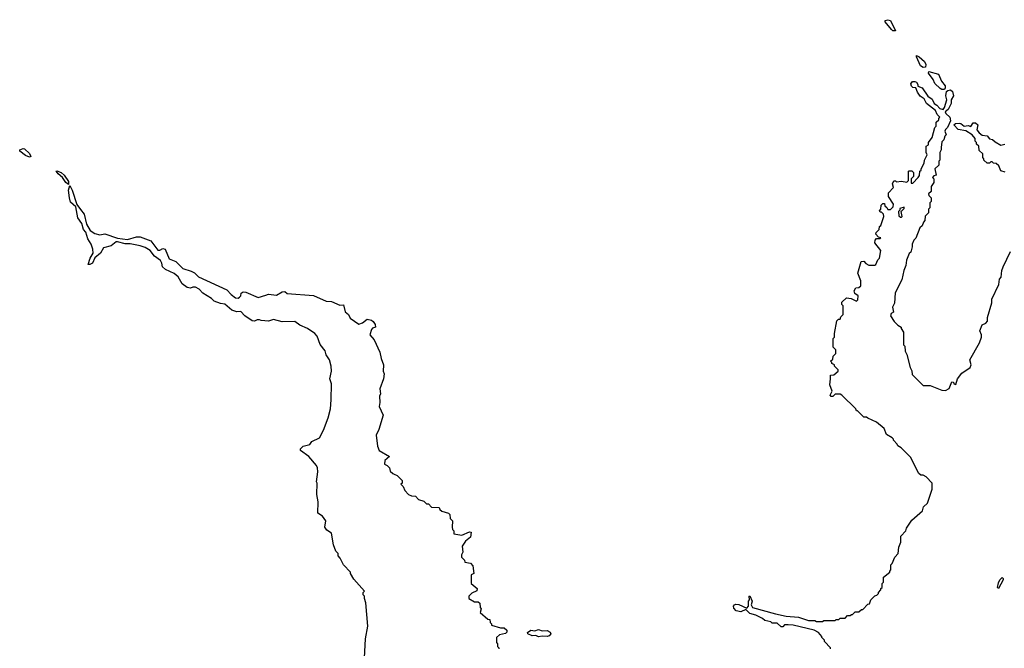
# Model space of a CAD drawing. Extents: x 2386423 to 2568864, y 578392 to 761999.
# Tile 416 of 454: x 2493786 to 2501622, y 723660 to 728661. Entities that reach past the tile are written whole.
import ezdxf

# ---------------------------------------------------------------- set-up
doc = ezdxf.new("R2010")
doc.units = 0

msp = doc.modelspace()

# ---------------------------------------------------------------- linework, layer by layer
at = {"layer": '0CON05XD'}
for points in [[(2500755, 728572.5), (2500735, 728574), (2500723.1, 728583.1), (2500673.3, 728645), (2500673.3, 728655), (2500695, 728661.4), (2500715.8, 728655), (2500755, 728572.5)], [(2500975, 728281.2), (2500954.2, 728294.2), (2500922.5, 728365), (2500923.8, 728376.2), (2500945, 728366.2), (2500987.9, 728327.9), (2500998.8, 728305), (2500995, 728282.5), (2500975, 728281.2)], [(2501125, 728106.2), (2501112.7, 728112.7), (2501068.8, 728155), (2501056.2, 728185), (2501020, 728235), (2501021.7, 728248.3), (2501097.1, 728227.1), (2501122.6, 728172.6), (2501152, 728135), (2501152, 728118), (2501145, 728106.7), (2501125, 728106.2)], [(2499586.2, 724033.8), (2499593.3, 724045), (2499592.5, 724075), (2499597, 724077), (2499616.7, 724035), (2499607.5, 724005), (2499617.5, 723985), (2499800, 723935), (2499885, 723916.7), (2499985, 723907.5), (2500065, 723882.5), (2500115, 723880), (2500127, 723873), (2500175, 723872.5), (2500185, 723880), (2500275, 723880), (2500285, 723890), (2500305, 723890), (2500315, 723900), (2500355, 723900), (2500375, 723920), (2500395, 723920), (2500405, 723930), (2500415, 723930), (2500435, 723950), (2500465, 723950), (2500485, 723970), (2500495, 723970), (2500535, 724010), (2500550, 724015), (2500560, 724045), (2500591.7, 724078.3), (2500608.3, 724081.7), (2500620, 724095), (2500620, 724105), (2500640, 724125), (2500640, 724135), (2500650, 724145), (2500650, 724175), (2500660, 724185), (2500660, 724225), (2500710, 724265), (2500710, 724275), (2500720, 724285), (2500720, 724325), (2500730, 724335), (2500750, 724385), (2500777.5, 724415), (2500782.5, 724465), (2500797.5, 724505), (2500798.3, 724551.7), (2500837.5, 724595), (2500843, 724617), (2500885, 724680), (2500970, 724755), (2500980, 724785), (2501010, 724815), (2501047.5, 724925), (2501047.5, 724975), (2501000, 725025), (2500977, 725037), (2500958.3, 725038.3), (2500940.7, 725050.7), (2500875, 725180), (2500800, 725255), (2500775, 725270), (2500770, 725285), (2500740, 725315), (2500740, 725325), (2500730, 725335), (2500685, 725360), (2500665, 725410), (2500605, 725460), (2500535, 725490), (2500525, 725500), (2500505, 725500), (2500455, 725550), (2500445, 725550), (2500440, 725565), (2500330, 725675), (2500315, 725682.5), (2500275, 725682.5), (2500256.1, 725663.9), (2500245, 725662.5), (2500236.7, 725675), (2500251.2, 725705), (2500232.5, 725755), (2500240, 725805), (2500237.5, 725832.5), (2500265, 725836.7), (2500300, 725865), (2500300, 725875), (2500270, 725905), (2500270, 725915), (2500250, 725925), (2500250, 725935), (2500240, 725945), (2500258.3, 725961.7), (2500260, 725985), (2500280, 726005), (2500280, 726035), (2500260, 726055), (2500260, 726125), (2500270, 726135), (2500270, 726165), (2500290, 726265), (2500301.7, 726278.3), (2500315, 726280), (2500321.7, 726298.3), (2500340, 726315), (2500340, 726385), (2500330, 726395), (2500330, 726415), (2500365, 726448), (2500404.2, 726444.2), (2500445, 726422.5), (2500457, 726433), (2500460, 726465), (2500431.7, 726481.7), (2500427.5, 726505), (2500441.7, 726528.3), (2500465, 726530), (2500480, 726545), (2500480, 726585), (2500457.5, 726645), (2500481.7, 726738.3), (2500505, 726740), (2500520.7, 726720.7), (2500545, 726707.5), (2500591.7, 726708.3), (2500600, 726715), (2500615, 726750), (2500630, 726765), (2500640, 726825), (2500592.5, 726885), (2500593, 726907), (2500605, 726920), (2500635, 726920), (2500640, 726925), (2500621.7, 726931.7), (2500600, 726955), (2500601.7, 726968.3), (2500627, 726993), (2500630, 727015), (2500640, 727025), (2500662.5, 727095), (2500660, 727115), (2500645, 727130), (2500635, 727130), (2500630, 727145), (2500640, 727155), (2500643, 727187), (2500655, 727200), (2500668.3, 727198.3), (2500671.7, 727181.7), (2500688.3, 727168.3), (2500695, 727150), (2500715, 727150), (2500738.3, 727171.7), (2500740, 727195), (2500700, 727255), (2500700, 727285), (2500740, 727325), (2500732.5, 727355), (2500741.7, 727378.3), (2500755, 727380), (2500765, 727372.5), (2500803, 727377), (2500845, 727370), (2500858.3, 727381.7), (2500860, 727455), (2500865, 727460), (2500885, 727460), (2500900, 727445), (2500900, 727415), (2500880, 727395), (2500881.7, 727361.7), (2500895, 727360), (2500937.5, 727405), (2500947, 727423), (2500950, 727455), (2500960, 727465), (2500960, 727475), (2500985, 727520), (2500987.5, 727545), (2501007.5, 727585), (2501000, 727605), (2501000, 727655), (2501020, 727665), (2501020, 727685), (2501047, 727723), (2501070, 727805), (2501080, 727815), (2501080, 727845), (2501100, 727865), (2501100, 727875), (2501110, 727885), (2501087.5, 727907.5), (2501075, 727940), (2501003.6, 727993.6), (2500985, 728032.5), (2500953.6, 728053.6), (2500930, 728085), (2500918.3, 728118.3), (2500895, 728122.5), (2500883.6, 728133.6), (2500878.3, 728151.7), (2500891.2, 728168.8), (2500910.7, 728170.7), (2500923.9, 728163.9), (2500933.3, 728145), (2500932.5, 728132.5), (2500968, 728118), (2501013.6, 728053.6), (2501048.8, 728028.8), (2501063.6, 727993.6), (2501085, 727982.5), (2501110, 727955), (2501135, 727947.5), (2501146.4, 727963.6), (2501163.3, 728025), (2501156.4, 728056.4), (2501160.8, 728089.2), (2501171.4, 728098.6), (2501195, 728104), (2501210.8, 728090.8), (2501216.7, 728055), (2501200, 728025), (2501200, 727995), (2501175, 727946.7), (2501152.5, 727927.5), (2501156.7, 727915), (2501188, 727885), (2501193, 727857), (2501170, 727805), (2501153, 727787), (2501150, 727775), (2501160, 727745), (2501150, 727735), (2501140, 727705), (2501125, 727690), (2501120, 727645), (2501120, 727625), (2501110, 727605), (2501110, 727545), (2501100, 727535), (2501100, 727505), (2501070, 727475), (2501080, 727425), (2501061.7, 727418.3), (2501050, 727405), (2501060, 727395), (2501060, 727365), (2501040, 727335), (2501040, 727295), (2501020, 727275), (2501021.7, 727261.7), (2501040, 727245), (2501040, 727215), (2501030, 727205), (2501030, 727165), (2501020, 727155), (2501020, 727125), (2500991.7, 727098.3), (2500990, 727065), (2500978.3, 727051.7), (2500968.3, 727021.7), (2500950, 727005), (2500917, 726923), (2500903, 726907), (2500890, 726875), (2500890, 726855), (2500877, 726813), (2500865, 726800), (2500843, 726747), (2500837.5, 726705), (2500823, 726667), (2500807, 726593), (2500753, 726487), (2500747.5, 726405), (2500732.5, 726375), (2500740, 726335), (2500722.5, 726325), (2500717.5, 726305), (2500745, 726260), (2500775, 726230), (2500800, 726215), (2500800, 726205), (2500820, 726175), (2500820, 726075), (2500830, 726065), (2500833, 726023), (2500847, 725997), (2500873, 725893), (2500887, 725867), (2500888.3, 725838.3), (2500975, 725750), (2501031.7, 725751.7), (2501125, 725713.3), (2501155, 725712.5), (2501183, 725727), (2501205, 725780), (2501218.3, 725778.3), (2501220, 725765), (2501235, 725760), (2501250, 725805), (2501285, 725850), (2501350, 725895), (2501357.5, 725915), (2501347.5, 725955), (2501425, 726090), (2501440, 726135), (2501440, 726155), (2501427.5, 726185), (2501447, 726233), (2501475, 726247.5), (2501487, 726263), (2501488.3, 726291.7), (2501521.7, 726408.3), (2501523, 726437), (2501577.5, 726555), (2501583, 726597), (2501596.4, 726613.6), (2501602.5, 726665), (2501612.5, 726695), (2501671.7, 726818.3)], [(2501628.3, 727448.3), (2501595, 727460), (2501578.3, 727498.3), (2501558.3, 727518.3), (2501535, 727520), (2501525, 727530), (2501515, 727530), (2501505, 727520), (2501485, 727520), (2501460, 727545), (2501460, 727555), (2501450, 727565), (2501450, 727595), (2501421.7, 727621.7), (2501420, 727655), (2501401.7, 727671.7), (2501400, 727685), (2501390, 727695), (2501390, 727715), (2501366.4, 727746.4), (2501317, 727777), (2501255, 727787.5), (2501220, 727825), (2501233.6, 727836.4), (2501265, 727838.8), (2501276.1, 727836.1), (2501303, 727813), (2501335, 727820), (2501355, 727812.5), (2501375, 727840), (2501391.7, 727841.7), (2501410, 727825), (2501403.3, 727785), (2501422.3, 727762.3), (2501445, 727743.3), (2501485, 727737.5), (2501505, 727712.5), (2501528.3, 727708.3), (2501549.3, 727689.3), (2501595, 727663.8), (2501625, 727670)], [(2493865, 727568), (2493832.2, 727582.2), (2493786.2, 727615), (2493786.7, 727625), (2493815, 727636.9), (2493825, 727634.2), (2493865, 727597.5), (2493875, 727572.5), (2493865, 727568)], [(2494175, 727350), (2494152.5, 727365), (2494126.2, 727406.2), (2494091.4, 727435), (2494076.7, 727455), (2494080.5, 727459.5), (2494115.8, 727445.8), (2494140, 727425), (2494175.4, 727375), (2494175, 727350)], [(2494947, 726673), (2494923.8, 726695), (2494918, 726725), (2494905.8, 726745), (2494860.3, 726780.3), (2494824.3, 726825), (2494785, 726848.8), (2494745, 726863.3), (2494665, 726878.2), (2494625, 726879.4), (2494565, 726894.2), (2494555, 726894.2), (2494515, 726860.9), (2494452.8, 726847.2), (2494430.6, 726805), (2494383.1, 726766.9), (2494366, 726725), (2494345, 726714.3), (2494330, 726715), (2494347.8, 726765), (2494370, 726805), (2494368.6, 726835), (2494355, 726876.7), (2494328.3, 726918.3), (2494311.7, 726971.7), (2494293, 726993), (2494279.5, 727039.5), (2494248.2, 727085), (2494233.5, 727173.5), (2494190.9, 727210.9), (2494181.5, 727245), (2494174.6, 727305), (2494185, 727342.5), (2494205, 727306.2), (2494241.5, 727191.5), (2494271.2, 727151.2), (2494298.9, 727115), (2494319.2, 727035), (2494345.8, 726985), (2494385, 726960), (2494425, 726950.4), (2494465, 726956.7), (2494565, 726921.9), (2494643.2, 726913.2), (2494715, 726933.8), (2494745, 726933.8), (2494830.9, 726900.9), (2494885, 726828), (2494902.3, 726827.7), (2494925, 726841.2), (2494945, 726836.7), (2494975, 726760), (2495028.2, 726738.2), (2495085, 726681.9), (2495151.4, 726661.4), (2495176.4, 726646.4), (2495208, 726615), (2495435, 726512.5), (2495468, 726475), (2495505, 726448.6), (2495524, 726446), (2495536.7, 726455), (2495546.7, 726465), (2495547.5, 726485), (2495565, 726496.2), (2495585, 726493.3), (2495685, 726450), (2495745, 726470), (2495765, 726476.7), (2495829.3, 726470.7), (2495875, 726497.5), (2495895, 726500), (2495915, 726483.3), (2496125, 726468), (2496225, 726421.2), (2496268.3, 726418.3), (2496335, 726388.8), (2496362.5, 726392.5), (2496376.7, 726336.7), (2496402.5, 726315), (2496417, 726287), (2496485, 726240), (2496515, 726250), (2496551.7, 726278.3), (2496585, 726271.1), (2496599.5, 726259.5), (2496614.3, 726235), (2496617.5, 726215), (2496595, 726207.5), (2496585, 726196.7), (2496573.6, 726153.6), (2496607.5, 726115), (2496652.5, 726015), (2496662.5, 725965), (2496682.5, 725915), (2496680, 725865), (2496687.5, 725845), (2496682.5, 725805), (2496653.3, 725725), (2496656.7, 725685), (2496650, 725665), (2496653.3, 725615), (2496647.5, 725585), (2496680, 725515), (2496645, 725400), (2496622.5, 725355), (2496633, 725267), (2496647.5, 725235), (2496730, 725185), (2496692.5, 725155), (2496690, 725125), (2496710, 725115), (2496730, 725095), (2496735, 725070), (2496755, 725050), (2496766.7, 725046.7), (2496790, 725035), (2496830, 724995), (2496830, 724975), (2496820, 724965), (2496838.3, 724948.3), (2496850, 724915), (2496880, 724885), (2496905, 724872.5), (2496935, 724870), (2496960, 724845), (2497001.7, 724831.7), (2497025, 724810), (2497038.3, 724808.3), (2497063, 724783), (2497125, 724780), (2497130, 724765), (2497145, 724750), (2497200, 724735), (2497210, 724725), (2497213, 724693), (2497230, 724675), (2497227.5, 724625), (2497230, 724605), (2497240, 724595), (2497241.7, 724571.7), (2497305, 724560), (2497365, 724588), (2497380, 724585), (2497375, 724543.8), (2497335, 724512.5), (2497308.3, 724471.7), (2497312.5, 724425), (2497302.5, 724405), (2497302.5, 724385), (2497325, 724360), (2497330, 724345), (2497375, 724337.5), (2497392.5, 724315), (2497400, 724255), (2497380, 724245), (2497380, 724175), (2497427.5, 724135), (2497423, 724117), (2497385, 724100), (2497360, 724075), (2497360, 724055), (2497405, 724030), (2497435, 724030), (2497448.3, 724018.3), (2497450, 723985), (2497460, 723975), (2497450, 723945), (2497511.7, 723891.7), (2497528.3, 723888.3), (2497530, 723865), (2497540, 723855), (2497540, 723845), (2497611.7, 723821.7), (2497642.3, 723822.3), (2497663.8, 723805), (2497661.7, 723788.3), (2497652.3, 723777.7), (2497605, 723767.5), (2497580, 723745), (2497580, 723705), (2497590, 723695), (2497590, 723675), (2497600, 723665), (2497600, 723655)], [(2500805, 727090), (2500810, 727095), (2500800, 727135), (2500825, 727160), (2500825, 727170), (2500791.7, 727158.3), (2500790, 727145), (2500780, 727135), (2500781.7, 727101.7), (2500795, 727090), (2500805, 727090)], [(2496530, 723585), (2496537.5, 723735), (2496556.7, 723835), (2496541.7, 724021.7), (2496530, 724055), (2496530, 724075), (2496520, 724085), (2496520, 724105), (2496530, 724115), (2496445, 724210), (2496420, 724255), (2496420, 724265), (2496363.6, 724323.6), (2496337, 724377), (2496320, 724395), (2496320, 724415), (2496303, 724433), (2496283, 724483), (2496266.7, 724575), (2496230.3, 724600.3), (2496213.8, 724625), (2496222.5, 724675), (2496195, 724712.5), (2496160, 724735), (2496162.5, 724825), (2496150, 724885), (2496152.5, 724975), (2496147.5, 724985), (2496160, 725065), (2496156.7, 725095), (2496147.5, 725115), (2496087.5, 725185), (2496020, 725235), (2496021.7, 725248.3), (2496043, 725267), (2496095, 725282.5), (2496110, 725305), (2496172.5, 725335), (2496203.9, 725396.1), (2496241.2, 725495), (2496260, 725565), (2496266.1, 725636.1), (2496268.8, 725765), (2496253.3, 725805), (2496267.5, 725865), (2496266, 725905), (2496250.8, 725955), (2496226, 725995), (2496217.7, 726027.7), (2496177.3, 726077.3), (2496152.7, 726142.7), (2496134.1, 726164.1), (2496076.7, 726205), (2496015, 726230), (2495975, 726261.2), (2495875, 726258.1), (2495805, 726276), (2495765, 726264), (2495707, 726267), (2495695, 726272.5), (2495675, 726272.5), (2495655, 726263.3), (2495635, 726266.2), (2495576.7, 726305), (2495545, 726340), (2495515, 726336.7), (2495475, 726351.2), (2495418.3, 726398.3), (2495383, 726403), (2495335, 726422.5), (2495313.6, 726443.6), (2495245, 726486.7), (2495215, 726516.2), (2495185, 726532.5), (2495165, 726533.3), (2495145, 726526), (2495120.3, 726530.3), (2495078.8, 726558.8), (2495046.2, 726615), (2495015, 726643.3), (2494947, 726673)], [(2501575, 724136.7), (2501566.7, 724145), (2501575, 724180), (2501585.6, 724205), (2501605, 724224), (2501614, 724215), (2501613.1, 724205), (2501575, 724136.7)], [(2500240, 723655), (2500240, 723665), (2500190, 723715), (2500190, 723725), (2500170, 723745), (2500170, 723755), (2500142.5, 723785), (2500107.5, 723805), (2499943, 723843), (2499903, 723847), (2499873, 723847), (2499858.3, 723831.7), (2499845, 723830), (2499815, 723860), (2499775, 723860), (2499765, 723870), (2499715, 723880), (2499697, 723897), (2499645, 723923.3), (2499595.8, 723935.8), (2499565, 723970), (2499525, 723950), (2499488.9, 723958.9), (2499469.2, 723979.2), (2499468, 723995), (2499474.4, 724005.6), (2499485, 724010.8), (2499508.3, 724008.3), (2499571.7, 723978.3), (2499587.5, 723995), (2499586.2, 724033.8)], [(2497915, 723752.5), (2497895, 723762.5), (2497865, 723760), (2497830, 723775), (2497827.5, 723785), (2497855, 723804), (2497885, 723798.8), (2497915, 723808.8), (2497945, 723798.8), (2497985, 723802.5), (2498008.3, 723788.3), (2498013.3, 723775), (2498000.5, 723759.5), (2497985, 723753.8), (2497945, 723757.5), (2497915, 723752.5)]]:
    msp.add_lwpolyline(points, dxfattribs=at)

doc.saveas('drawing.dxf')
